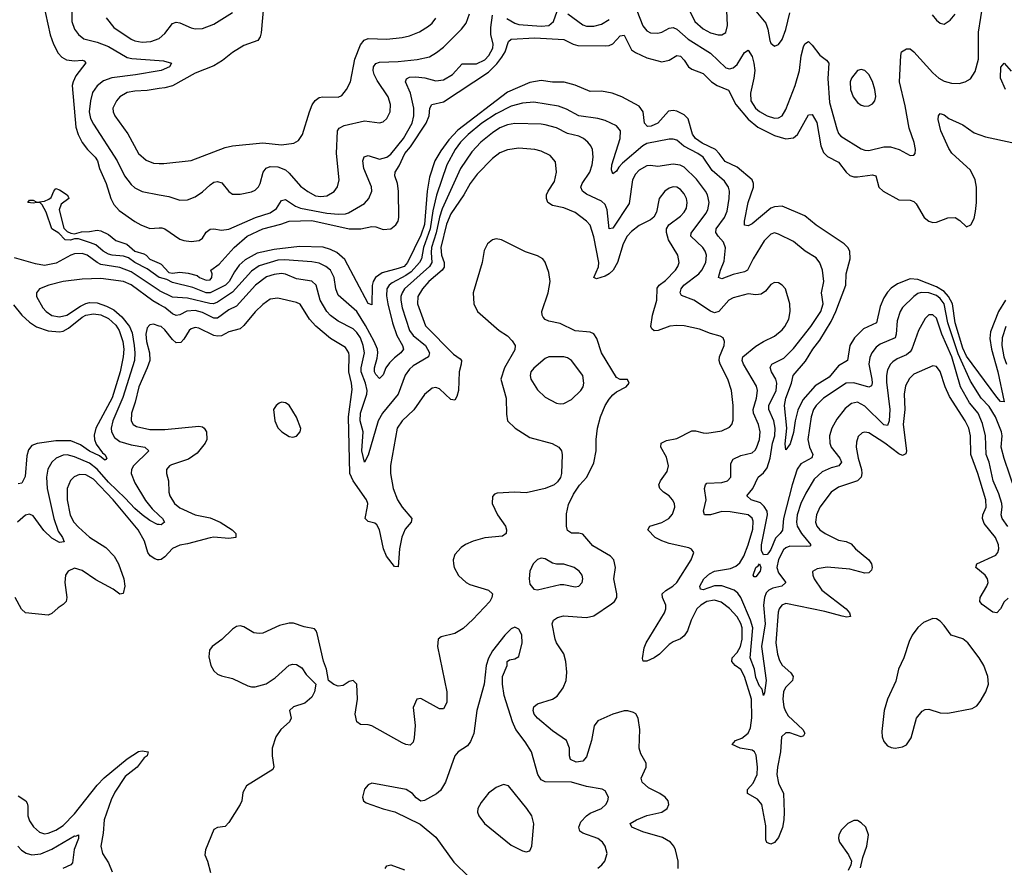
# Model space of a CAD drawing. Header units: inches. Extents: x 1771504 to 1971212, y 471788 to 643615.
# Tile 436 of 587: x 1839258 to 1844490, y 623177 to 627680. Entities that reach past the tile are written whole.
import ezdxf

# ---------------------------------------------------------------- set-up
doc = ezdxf.new("R2010")
doc.units = ezdxf.units.IN
doc.header["$MEASUREMENT"] = 0
doc.layers.add('B8632', color=7, linetype='Continuous')
doc.layers.add('B8642', color=7, linetype='Continuous')

msp = doc.modelspace()

# ---------------------------------------------------------------- linework, layer by layer
at = {"layer": 'B8632', "color": 5}
for points, elevation in [([(1839383.1, 627770), (1839420.8, 627600.7), (1839438, 627550), (1839462.7, 627502.7), (1839481.6, 627481.6), (1839507.3, 627467.3), (1839550, 627462.6), (1839590, 627466), (1839601.7, 627461.7), (1839610, 627450.8), (1839557.2, 627382.8), (1839541.7, 627350), (1839537.8, 627330), (1839556.1, 627110), (1839569.2, 627070), (1839590, 627028.6), (1839618.7, 626990), (1839659.8, 626950), (1839671.5, 626930), (1839682.4, 626890), (1839718.4, 626810), (1839742.6, 626730), (1839758.5, 626698.5), (1839787.4, 626667.4), (1839870, 626607.8), (1839902.6, 626590), (1839950, 626571.1), (1840000, 626573.7)], 340), ([(1839534.7, 627754.7), (1839535.2, 627670), (1839550, 627630.4), (1839570, 627601.5), (1839599.5, 627579.5), (1839670, 627560.8), (1839730, 627538), (1839830, 627479.4), (1839853.9, 627473.9), (1840000, 627463.6)], 360), ([(1839717.4, 627690), (1839759.5, 627639.5), (1839850, 627576.6), (1839870, 627568.3), (1839910, 627561.4), (1839955.6, 627564.4), (1839999.9, 627580.1)], 380), ([(1840000, 627408.2), (1839873.1, 627386.9), (1839748.3, 627371.7), (1839703.6, 627356.4), (1839670, 627329.8), (1839645.7, 627294.3), (1839634.4, 627250), (1839628.3, 627190), (1839635.5, 627155.5), (1839650, 627125.4), (1839776.2, 626930), (1839814.6, 626850), (1839850, 626804.7), (1839870, 626787.6), (1839910, 626767.8), (1840000, 626750.6)], 360), ([(1840000, 627314.2), (1839935.6, 627304.4), (1839870, 627300.8), (1839830, 627293.1), (1839790, 627271.4), (1839772.7, 627250), (1839753, 627210), (1839754.2, 627190), (1839764.2, 627170), (1839833.5, 627073.5), (1839890.1, 626970.1), (1839930, 626933.8), (1839970, 626917.3), (1840000, 626916.4)], 380), ([(1840000, 626310.3), (1839936.2, 626356.2), (1839869.8, 626390), (1839835.8, 626415.8), (1839810, 626424.5), (1839750, 626428.5), (1839730, 626434), (1839701.6, 626450), (1839663.8, 626483.8), (1839635.5, 626495.5), (1839570, 626515.6), (1839550, 626516), (1839528.3, 626508.3), (1839499.3, 626510), (1839465.6, 626545.6), (1839429.7, 626569.7), (1839398.2, 626658.2), (1839377.5, 626697.5), (1839366.6, 626706.6), (1839350, 626709.5), (1839330, 626705.6), (1839302, 626710), (1839310, 626722), (1839330, 626721), (1839350, 626710.8), (1839390, 626715.5), (1839413.6, 626726.4), (1839424.8, 626735.2), (1839439.3, 626770), (1839450, 626782.8), (1839470, 626777.1), (1839511.3, 626750), (1839517.3, 626737.3), (1839518.8, 626730), (1839479.5, 626700.5), (1839468.4, 626670), (1839492.3, 626572.3), (1839510, 626555.5), (1839530, 626545.5), (1839550, 626542), (1839586.7, 626553.3), (1839630, 626554.3), (1839670, 626563), (1839690, 626558.7), (1839730, 626538.5), (1839770, 626507.2), (1839827.3, 626487.3), (1839870, 626450.6), (1839917.3, 626437.3), (1839930.2, 626430.2), (1839950, 626408.2), (1840000, 626386)], 320), ([(1840000, 626240.9), (1839850, 626340.1), (1839790, 626363.5), (1839690, 626380.6), (1839670, 626390), (1839616.8, 626430), (1839590, 626438.5), (1839550, 626436.1), (1839530, 626429.4), (1839452.7, 626387.3), (1839390, 626375.1), (1839342.9, 626382.9), (1839230, 626415.7)], 340), ([(1840000, 626167.8), (1839966.5, 626186.5), (1839850, 626272.2), (1839810, 626289.4), (1839690, 626304.6), (1839590, 626302.2), (1839490, 626288.9), (1839414, 626270), (1839364, 626250), (1839347.7, 626230), (1839348.5, 626210), (1839382.2, 626150), (1839399.7, 626130), (1839430, 626108.9), (1839470, 626101.8), (1839508.2, 626110), (1839581.3, 626158.7), (1839610, 626172.2), (1839630, 626177.2), (1839670, 626175.5), (1839719.1, 626159.1), (1839758.1, 626138.1), (1839801.4, 626101.4), (1839841.7, 626050), (1839855.9, 626015.9), (1839867.4, 625950), (1839871, 625910), (1839868.2, 625870), (1839806.7, 625673.3), (1839753.1, 625550), (1839745.1, 625510), (1839746.1, 625490), (1839761.5, 625461.5), (1839790, 625440.1), (1839850, 625422.1), (1839923.1, 625410), (1839945.2, 625390), (1839863.2, 625310), (1839852.2, 625290), (1839850.8, 625270), (1839870, 625220.2), (1839926.1, 625126.1), (1839962.1, 625082.1), (1840000, 625045.8)], 360), ([(1839225, 626165), (1839269.8, 626109.8), (1839310, 626073.4), (1839347.8, 626047.8), (1839410, 626026.9), (1839470, 626021.3), (1839490, 626026.4), (1839517.7, 626042.3), (1839590, 626099.4), (1839610, 626110.1), (1839650, 626118.2), (1839690, 626112.9), (1839730, 626092.6), (1839770, 626057.6), (1839786.2, 626030), (1839806, 625970), (1839811.6, 625930), (1839808.9, 625890), (1839792.6, 625810), (1839750, 625670.6), (1839662.4, 625510), (1839653.4, 625473.4), (1839655.6, 625450), (1839664.8, 625424.8), (1839698.3, 625378.3), (1839711.4, 625370), (1839721.3, 625350), (1839716.9, 625343.1), (1839710, 625339.7), (1839682.6, 625362.6), (1839630, 625388.3), (1839582.2, 625422.2), (1839530, 625442.7), (1839450, 625443), (1839350.4, 625429.6), (1839322.5, 625417.5), (1839304.6, 625395.4), (1839296.4, 625363.6), (1839286.9, 625253.1), (1839270, 625218.4), (1839250, 625214.5)], 340), ([(1840000, 626052.9), (1839970, 626062.3), (1839950, 626059.8), (1839936, 626044), (1839928.1, 626010), (1839931.8, 625970), (1839948.6, 625910), (1839949.1, 625870), (1839936.4, 625830), (1839891.3, 625730), (1839872.3, 625647.7), (1839851.9, 625590), (1839850.2, 625550), (1839861.8, 625530), (1839878.7, 625518.7), (1839950, 625502.5), (1840000, 625503.2)], 380), ([(1840000, 624997.7), (1839990, 624999), (1839950, 625020.1), (1839910, 625049.2), (1839870, 625083.4), (1839819.2, 625139.2), (1839730, 625223.8), (1839670, 625291.6), (1839630, 625324.6), (1839550, 625357.8), (1839510, 625367.9), (1839490, 625366.6), (1839451.7, 625350), (1839430, 625329.7), (1839407.9, 625292.1), (1839400.5, 625250), (1839404.6, 625190), (1839439, 625030), (1839463.5, 624963.5), (1839485.8, 624930), (1839494.1, 624905.9), (1839470, 624903.2), (1839430, 624925.4), (1839386.9, 624966.9), (1839330, 625044.5), (1839310, 625052.9), (1839290, 625048.7), (1839247.5, 625010)], 360), ([(1840000, 624811.3), (1839990, 624810.8), (1839976.1, 624816.1), (1839951.9, 624831.9), (1839938.8, 624850), (1839920.7, 624910), (1839888.4, 624970), (1839754.2, 625130), (1839650, 625239.3), (1839610, 625262.6), (1839575.7, 625264.3), (1839548.2, 625251.8), (1839528.1, 625231.9), (1839511.2, 625190), (1839510.1, 625130), (1839527.4, 625047.4), (1839546.3, 625010), (1839570, 624983.7), (1839630, 624931.5), (1839715.7, 624875.7), (1839759.7, 624830), (1839782.6, 624790), (1839812.2, 624710), (1839817.2, 624670), (1839808.4, 624631.6), (1839790, 624628.3), (1839754.2, 624654.2), (1839663.6, 624703.6), (1839590, 624754.3), (1839550, 624766), (1839515.3, 624750), (1839502.3, 624730), (1839497.6, 624690), (1839509.2, 624610), (1839506, 624590), (1839490, 624572.8), (1839463.5, 624556.5), (1839430, 624525.7), (1839410, 624516.4), (1839290, 624529.7), (1839268.5, 624548.5), (1839235.1, 624610)], 380), ([(1839250, 623557.6), (1839290.4, 623530.4), (1839298.2, 623518.2), (1839302.5, 623502.5), (1839301.8, 623450), (1839310, 623423.6), (1839331.3, 623391.3), (1839363.1, 623363.1), (1839390, 623355.8), (1839410, 623358), (1839450, 623374.4), (1839490, 623399.1), (1839550, 623460.4), (1839670, 623614.2), (1839707.1, 623652.9), (1839830, 623752.6), (1839890, 623791.7), (1839910, 623795.8), (1839941, 623790), (1839934.9, 623770), (1839920.6, 623759.4), (1839882, 623710), (1839819.6, 623660.4), (1839763.7, 623576.3), (1839744.6, 623535.4), (1839707.4, 623430), (1839701.6, 623358.4), (1839689.3, 623290), (1839697.6, 623250), (1839730, 623200.3), (1839750, 623152.7)], 380), ([(1839249, 623289), (1839267.8, 623267.8), (1839292.5, 623252.5), (1839323.7, 623243.7), (1839370, 623248.2), (1839430, 623273.6), (1839550, 623344.4), (1839557.1, 623342.9), (1839570.3, 623350), (1839570.2, 623330.2), (1839548.5, 623271.5), (1839539.3, 623200.7), (1839529.4, 623190.6), (1839487.5, 623170)], 360)]:
    msp.add_lwpolyline(points, dxfattribs=dict(at, elevation=elevation))
at = {"layer": 'B8642', "color": 5}
for points, elevation in [([(1840555.2, 627770), (1840540.7, 627610), (1840536.9, 627590), (1840524.4, 627570), (1840450, 627543.7), (1840390, 627506.6), (1840336.1, 627463.9), (1840290, 627434.9), (1840190, 627396), (1840070, 627329.3), (1840030, 627318.7), (1840000, 627314.2)], 380), ([(1842521.4, 627770), (1842570, 627647.2), (1842590, 627621.3), (1842610, 627610.2), (1842650, 627608.7), (1842670, 627613.7), (1842710, 627635.6), (1842730, 627639.8), (1842750, 627630.7), (1842810, 627577.3), (1842930, 627503.1), (1843010, 627424.8), (1843030, 627419), (1843050, 627424.3), (1843070, 627441.6), (1843110, 627506.7), (1843130, 627518.4), (1843150, 627484.9), (1843159.8, 627450), (1843164.4, 627410), (1843159.8, 627370), (1843140.8, 627290), (1843142.6, 627250), (1843168.8, 627210), (1843190, 627193.5), (1843230.3, 627170), (1843270, 627157.6), (1843290, 627159), (1843310, 627169.2), (1843330, 627202.6), (1843379.6, 627330), (1843401.3, 627410), (1843411.6, 627488.4), (1843424.1, 627535.9), (1843430, 627551.8), (1843450, 627564.2), (1843470, 627545.3), (1843510, 627492.2), (1843545.6, 627465.6), (1843557.8, 627450), (1843552.4, 627367.6), (1843561.3, 627241.3), (1843600.1, 627100.1), (1843610, 627074.9), (1843621.1, 627061.1), (1843730, 626994.2), (1843750, 626986.5), (1843770, 626985), (1843850, 627004.6), (1843885.4, 627005.4), (1843931.1, 626991.1), (1843990, 626959.3), (1844010, 626960.7), (1844017, 626970), (1844018.9, 626990), (1844012.1, 627027.9), (1843984.7, 627104.7), (1843962.9, 627222.9), (1843932.7, 627350), (1843939.8, 627490), (1843944.7, 627510), (1843970, 627524.9), (1843990, 627526.3), (1844010, 627510.3), (1844110, 627398.2), (1844143.2, 627370), (1844170, 627354.5), (1844210, 627343.8), (1844250, 627342), (1844282.7, 627350), (1844310, 627366.7), (1844334.6, 627405.4), (1844352.5, 627470), (1844354, 627614), (1844378.1, 627770)], 340), ([(1842816.8, 627730), (1842845.4, 627670), (1842890, 627632.1), (1842930, 627610.8), (1842970, 627600.6), (1842990, 627600.7), (1843010, 627612.7), (1843020.2, 627650), (1843015.4, 627730)], 360), ([(1839999.9, 627580.1), (1840030, 627607.9), (1840070, 627660.9), (1840090, 627667.9), (1840110, 627664.2), (1840170, 627636.8), (1840190, 627632.6), (1840230, 627634), (1840290, 627657.2), (1840390, 627718.5)], 380), ([(1840000, 626750.6), (1840050, 626741), (1840110, 626721.1), (1840150, 626723.5), (1840190, 626739.2), (1840230, 626766), (1840270, 626803.8), (1840290, 626816.5), (1840310, 626821.2), (1840332.9, 626812.9), (1840370, 626767.2), (1840390, 626754), (1840430, 626752.6), (1840490, 626766.3), (1840510, 626775.3), (1840527.1, 626792.9), (1840535.8, 626810), (1840551.5, 626870), (1840568.1, 626891.9), (1840590, 626901.2), (1840630, 626898.8), (1840670, 626882), (1840690, 626865.6), (1840750, 626796.8), (1840790, 626767.4), (1840830, 626745.3), (1840859.1, 626740.9), (1840890, 626744.4), (1840930, 626768), (1840947.2, 626792.8), (1840956.3, 626830), (1840942.2, 626970), (1840947.5, 627090), (1840955.6, 627104.4), (1840982.5, 627117.5), (1841090, 627142.6), (1841170, 627132.9), (1841190, 627138), (1841210, 627154.9), (1841226.4, 627190), (1841228, 627230), (1841216.8, 627270), (1841158.1, 627358.1), (1841141.8, 627390), (1841136.9, 627410), (1841138.4, 627430), (1841150, 627448.3), (1841170, 627455.3), (1841270, 627458.8), (1841370.8, 627469.2), (1841436.2, 627483.8), (1841474, 627506), (1841510, 627535), (1841605.3, 627630), (1841630, 627661.3), (1841648.6, 627711.4)], 360), ([(1840000, 626573.7), (1840014.5, 626574.5), (1840030, 626569.3), (1840110, 626515.2), (1840130, 626507.1), (1840170, 626501.6), (1840212.9, 626507.1), (1840230, 626520.3), (1840250, 626551.7), (1840270, 626567.9), (1840290, 626569.2), (1840330, 626561.7), (1840370, 626567.7), (1840510.6, 626629.4), (1840590, 626654.8), (1840622.7, 626677.3), (1840650, 626719), (1840670, 626725.6), (1840723.8, 626690), (1840750, 626679.5), (1840890, 626653), (1840953.3, 626646.7), (1840990, 626648.7), (1841005.9, 626654.1), (1841090, 626704.7), (1841113.8, 626730), (1841129.8, 626770), (1841128.2, 626791.8), (1841087.6, 626890), (1841082.2, 626930), (1841088.2, 626951.8), (1841110, 626959), (1841170, 626939.4), (1841210, 626950.1), (1841230, 626965.1), (1841298.4, 627050), (1841343.2, 627130), (1841353.6, 627170), (1841352.5, 627210), (1841335.4, 627290), (1841308.2, 627350), (1841313.6, 627366.4), (1841330, 627375.5), (1841363, 627377), (1841410.9, 627370.9), (1841470, 627356.3), (1841510, 627361.3), (1841558.8, 627390), (1841610, 627446.7), (1841685.9, 627445.9), (1841730, 627467.8), (1841750.9, 627490), (1841772.3, 627530), (1841773.8, 627550), (1841762.2, 627602.2), (1841761.9, 627638.1), (1841770, 627704.9)], 340), ([(1840000, 626916.4), (1840024.4, 626915.6), (1840170, 626931.5), (1840350, 627001.1), (1840390, 627010.2), (1840550, 627025.5), (1840650, 627016.1), (1840714.9, 627025.1), (1840740.7, 627039.3), (1840761, 627070), (1840797.8, 627190), (1840812.7, 627227.3), (1840828.3, 627251.7), (1840850, 627266.7), (1840870, 627271.4), (1840950.8, 627269.2), (1840970, 627278.4), (1840995.8, 627310), (1841016.4, 627350), (1841038.5, 627470), (1841070, 627547.4), (1841088.5, 627571.5), (1841110, 627580.9), (1841210, 627577.5), (1841290, 627585.3), (1841330, 627594), (1841383.3, 627616.7), (1841430, 627645.8), (1841450, 627662.3), (1841470, 627688.7)], 380), ([(1841846.9, 627686.9), (1841890, 627661.5), (1841910, 627655.5), (1842030, 627646.5), (1842070.7, 627649.3), (1842095.2, 627670), (1842114.8, 627725.2)], 340), ([(1842171.8, 627711.8), (1842250, 627652.3), (1842270, 627645.6), (1842310, 627646.4), (1842350, 627657.3), (1842390, 627682.2)], 340), ([(1843170, 627725.2), (1843222.3, 627662.3), (1843233.2, 627630), (1843244.7, 627570), (1843250, 627556.3), (1843270, 627539.3), (1843290, 627548.2), (1843310, 627575.5), (1843330, 627628), (1843350, 627716)], 360), ([(1844106.4, 627706.4), (1844130, 627677.1), (1844150, 627661.6), (1844170, 627657.1), (1844202.6, 627677.4), (1844230, 627710.4)], 360), ([(1840000, 626386), (1840010, 626381.6), (1840050, 626337.3), (1840070, 626333), (1840110, 626338.4), (1840154.4, 626334.4), (1840201.6, 626321.6), (1840214, 626310), (1840250, 626297.1), (1840270, 626299.1), (1840279.5, 626310), (1840281.2, 626330), (1840274, 626350), (1840318.9, 626381.1), (1840398.4, 626470), (1840467.7, 626530), (1840550, 626568.9), (1840646.7, 626593.3), (1840690, 626610.6), (1840810, 626613.5), (1841010, 626569.3), (1841070.3, 626569.7), (1841130, 626581.3), (1841150, 626580.1), (1841190, 626565.9), (1841229.9, 626570.1), (1841257.7, 626590), (1841269.8, 626610), (1841273.7, 626630), (1841272, 626770), (1841266.5, 626810), (1841252.6, 626850), (1841253.9, 626870), (1841275.2, 626904.8), (1841304.8, 626970), (1841334.4, 627005.6), (1841418.9, 627130), (1841434, 627170), (1841437.9, 627210), (1841448.4, 627230), (1841510, 627243.7), (1841750, 627402.2), (1841793.7, 627446.3), (1841819.5, 627480.5), (1841837.9, 627510), (1841855.3, 627564.7), (1841870, 627577.1), (1841996, 627584), (1842150, 627574.8), (1842198.6, 627550), (1842223.6, 627543.6), (1842370, 627541.5), (1842390, 627542.7), (1842410, 627552), (1842450, 627594.3), (1842470, 627598.5), (1842510, 627520.7), (1842530, 627505.3), (1842590, 627477.2), (1842670, 627456.8), (1842710, 627465.3), (1842750, 627491), (1842770, 627485.8), (1842790, 627465.8), (1842811.4, 627430), (1842830, 627417.8), (1842890, 627395.3), (1842935.3, 627350), (1842964.3, 627330), (1843025.6, 627305.6), (1843063.3, 627230), (1843130, 627151.2), (1843180.9, 627110), (1843270, 627064.5), (1843330, 627048), (1843370, 627052.4), (1843391.9, 627070), (1843450, 627175.8), (1843470, 627177), (1843493.6, 627133.6), (1843516, 627010), (1843530, 626975.2), (1843550, 626953.6), (1843610, 626923.7), (1843649.5, 626870), (1843670, 626853.2), (1843690, 626846.3), (1843710, 626845.9), (1843790, 626856.8), (1843807, 626850), (1843823.8, 626790), (1843845.8, 626770), (1843930, 626723.7), (1843990, 626722.2), (1844010, 626715.3), (1844022.8, 626702.8), (1844064.9, 626630), (1844090, 626609.2), (1844110, 626603.6), (1844130, 626605.3), (1844190, 626627.4), (1844230, 626628.9), (1844253.9, 626613.9), (1844290, 626579.5), (1844312.6, 626590), (1844330, 626624), (1844338, 626662), (1844342.5, 626710), (1844342, 626790), (1844335.8, 626830), (1844310, 626881), (1844211.8, 626971.8), (1844196, 626996), (1844152.8, 627090), (1844139.1, 627150), (1844140.5, 627170), (1844150, 627181.6), (1844170, 627175.6), (1844196.2, 627156.2), (1844270, 627122), (1844330, 627080.1), (1844390, 627058.3), (1844530, 627027.4)], 320), ([(1840000, 627463.6), (1840022, 627462), (1840064.9, 627450), (1840054.4, 627430), (1840010.4, 627410), (1840000, 627408.2)], 360), ([(1844496.2, 627310), (1844470.9, 627370), (1844471.4, 627428.6), (1844489.2, 627450), (1844526.8, 627406.8)], 320), ([(1844497.4, 626190), (1844458.6, 626130), (1844417.7, 626022.3), (1844412.7, 625987.3), (1844421.4, 625930), (1844456.5, 625810), (1844490, 625649.6), (1844470, 625652), (1844450, 625675), (1844290, 625892.3), (1844270, 625936.1), (1844229.6, 626070), (1844215.8, 626170), (1844194.1, 626210), (1844170, 626235.6), (1844130, 626261.5), (1844030, 626300.4), (1843990, 626304.4), (1843922.3, 626277.7), (1843890, 626253.8), (1843870, 626232.4), (1843850, 626202.4), (1843830, 626156.9), (1843811.6, 626070), (1843742.2, 626037.8), (1843694, 625990), (1843669.6, 625950), (1843656.3, 625870), (1843610, 625841.5), (1843559.2, 625780.8), (1843484.8, 625735.2), (1843419.6, 625660.4), (1843393.7, 625606.3), (1843378.6, 625550), (1843370, 625487.3), (1843352.2, 625427.8), (1843330, 625396), (1843326.2, 625426.2), (1843334.5, 625510), (1843321.5, 625630), (1843329.6, 625670), (1843358.7, 625750), (1843368.1, 625790), (1843433.8, 625866.2), (1843472.7, 625930), (1843510, 625977.3), (1843570, 626077.5), (1843594.7, 626130), (1843648.4, 626270), (1843650.5, 626330), (1843671.6, 626410), (1843669, 626450), (1843658.6, 626470), (1843639.8, 626490), (1843490, 626589.2), (1843430, 626638.7), (1843310, 626689.9), (1843270, 626686.3), (1843250, 626678.9), (1843150, 626596.2), (1843130, 626584.4), (1843110, 626589.2), (1843109.8, 626609.8), (1843129.4, 626710), (1843157.4, 626790), (1843158, 626810), (1843149.8, 626830), (1843070, 626896.2), (1843007.8, 626927.8), (1842976, 626970), (1842955.1, 626990), (1842884.9, 627024.9), (1842849.8, 627049.8), (1842832.9, 627072.9), (1842810, 627154), (1842790, 627174.4), (1842750, 627193.9), (1842730, 627198), (1842705.8, 627194.2), (1842649.3, 627130), (1842614.1, 627114.1), (1842593.7, 627113.7), (1842578.2, 627130), (1842572.1, 627190), (1842550, 627221.8), (1842457.7, 627270), (1842406, 627290), (1842350, 627300.6), (1842290, 627298.5), (1842210, 627333.4), (1842151.4, 627348.6), (1842090, 627348.1), (1842030, 627357.5), (1841970, 627346.8), (1841850, 627295.7), (1841586.5, 627093.5), (1841538.3, 627041.7), (1841495.7, 626984.3), (1841464.7, 626930), (1841436.1, 626843.9), (1841424, 626770), (1841410, 626592.4), (1841390, 626535), (1841318.7, 626390), (1841301, 626370), (1841270, 626357.8), (1841183.9, 626336.1), (1841149.3, 626310.7), (1841137.5, 626290), (1841132.1, 626267.9), (1841130, 626165.2), (1841110, 626173.3), (1840985.9, 626405.9), (1840943.3, 626443.2), (1840910, 626460.2), (1840871.2, 626471.2), (1840745, 626475), (1840610, 626460.1), (1840520.4, 626439.6), (1840456.2, 626403.8), (1840424.1, 626375.9), (1840399.3, 626340.7), (1840372.3, 626290), (1840351.8, 626270), (1840270.3, 626230), (1840250, 626229.6), (1840177.8, 626257.8), (1840070, 626283.4), (1840039.6, 626299.6), (1840000.5, 626310), (1840000, 626310.3)], 320), ([(1844550, 625171.3), (1844489, 625349), (1844473.6, 625410), (1844478.7, 625470), (1844475.5, 625490), (1844442.7, 625570), (1844410, 625625), (1844367.8, 625670), (1844310, 625759.1), (1844245.3, 625905.3), (1844190.9, 626070), (1844170.9, 626170), (1844150, 626199.2), (1844130, 626215.1), (1844090, 626229.9), (1844048.2, 626231.8), (1844030, 626225.2), (1844010.2, 626210), (1843950, 626150.7), (1843937.3, 626130), (1843920.2, 626079.8), (1843916.1, 626010), (1843909.6, 625990.4), (1843830, 625957.4), (1843810, 625941.1), (1843786.8, 625910), (1843775, 625885), (1843770.1, 625850), (1843786.6, 625770), (1843788.7, 625751.3), (1843784.6, 625735.4), (1843770, 625727.7), (1843690, 625751.1), (1843650, 625749.4), (1843530, 625670.5), (1843490, 625630.6), (1843477.2, 625610), (1843464, 625570), (1843447, 625450), (1843455.1, 625410), (1843472.7, 625370), (1843468.1, 625351.9), (1843410, 625319.9), (1843390, 625291.6), (1843362.6, 625210), (1843316.2, 625030), (1843311.4, 624968.6), (1843299.7, 624950), (1843273.8, 624926.2), (1843250, 624865.7), (1843238.6, 624850), (1843230, 624839.5), (1843210, 624837.7), (1843200.2, 624860.2), (1843199.5, 624890), (1843231.2, 625050), (1843229.5, 625070), (1843214.8, 625094.8), (1843194.4, 625114.4), (1843145.1, 625130), (1843121.5, 625150), (1843154.5, 625190), (1843182.4, 625250), (1843210, 625272.5), (1843230, 625300.2), (1843246.9, 625350), (1843259.1, 625430), (1843271.4, 625470), (1843272.7, 625510), (1843266.5, 625550), (1843238.9, 625610), (1843239.9, 625630), (1843277.9, 625710), (1843281.3, 625750), (1843276.6, 625770), (1843254, 625810), (1843246.7, 625833.2), (1843254.2, 625850), (1843318.5, 625881.5), (1843370, 625933.2), (1843463, 626050), (1843516.1, 626130), (1843528.4, 626170), (1843518.3, 626230), (1843530.6, 626289.4), (1843523.9, 626350), (1843510, 626388), (1843490, 626415.3), (1843431.4, 626451.4), (1843370, 626501.8), (1843290, 626541.8), (1843270, 626547.4), (1843250, 626541.5), (1843214.9, 626505.1), (1843155.6, 626410), (1843125.2, 626350), (1843110, 626340.8), (1843050, 626326.9), (1842990, 626304.5), (1842972, 626310), (1842981.9, 626350), (1843002.4, 626397.6), (1843008.1, 626468.1), (1842998.3, 626498.3), (1842969.9, 626530), (1842958.3, 626550), (1842959.9, 626570), (1843003, 626630), (1843017, 626663), (1843028.8, 626730), (1843029.3, 626770), (1843024, 626790), (1843003.1, 626823.1), (1842938.6, 626878.6), (1842889.9, 626949.9), (1842862.5, 626970), (1842788.3, 627008.3), (1842750, 627039.8), (1842730, 627046.3), (1842710, 627045), (1842590, 627021.8), (1842570, 627010.8), (1842461.3, 626918.7), (1842442.3, 626897.7), (1842430, 626875.4), (1842410, 626860.7), (1842403.3, 626883.3), (1842405.6, 626910), (1842449.9, 627049.9), (1842451.2, 627090), (1842430, 627115.8), (1842370, 627144.2), (1842330, 627155), (1842230, 627170.5), (1842164.6, 627204.6), (1842121.1, 627221.1), (1841990, 627241.6), (1841930, 627236.2), (1841870, 627220.4), (1841790, 627179.4), (1841713.5, 627130), (1841640.8, 627070), (1841601.1, 627030), (1841572.1, 626990), (1841528.2, 626910), (1841472.3, 626747.7), (1841454.4, 626665.6), (1841440.3, 626570), (1841404.7, 626470), (1841392.7, 626410), (1841383, 626390), (1841338.5, 626341.5), (1841310, 626321.5), (1841236.8, 626283.2), (1841221.2, 626270), (1841209.7, 626250), (1841207.4, 626212.6), (1841213.8, 626170), (1841240.2, 626070), (1841262.7, 626002.7), (1841292, 625950), (1841297.8, 625930), (1841284.3, 625910), (1841250, 625884.7), (1841223.5, 625856.5), (1841204.6, 625830), (1841190, 625793.6), (1841170, 625774), (1841150, 625796), (1841144.4, 625810), (1841144.2, 625830), (1841158.3, 625881.7), (1841160.9, 625910), (1841158.8, 625930), (1841142.3, 625970), (1841096, 626056), (1841050, 626129.2), (1840950, 626216.1), (1840937.4, 626250), (1840929, 626310), (1840910, 626349), (1840885.5, 626370), (1840850, 626386.2), (1840810, 626394.7), (1840665.2, 626405.3), (1840630, 626402.1), (1840530, 626372.8), (1840490, 626343.9), (1840390, 626233.2), (1840310, 626178.8), (1840289.1, 626170.9), (1840268.3, 626171.7), (1840150, 626200.8), (1840070, 626206.8), (1840000.6, 626240.6), (1840000, 626240.9)], 340), ([(1844508.6, 624988.6), (1844479.2, 625030), (1844473.2, 625050), (1844478.7, 625090), (1844476.7, 625110), (1844461.6, 625161.6), (1844432, 625230), (1844409.6, 625329.6), (1844394.8, 625370), (1844391.2, 625470), (1844375.2, 625535.2), (1844350.8, 625590), (1844305.7, 625645.7), (1844257.7, 625730), (1844211.3, 625888.7), (1844157.6, 626010), (1844130, 626094.6), (1844110, 626112.4), (1844090, 626112.9), (1844070, 626092.6), (1844035, 626030), (1843999.1, 625930), (1843990, 625916.2), (1843970, 625899), (1843921.6, 625878.4), (1843897.2, 625862.8), (1843885.1, 625850), (1843870, 625819.7), (1843864.4, 625790), (1843864.6, 625755.4), (1843881.3, 625610), (1843878.5, 625550), (1843870, 625524.5), (1843850, 625528.1), (1843750, 625627.4), (1843710, 625648.4), (1843679.2, 625640.8), (1843645, 625615), (1843601.1, 625558.9), (1843573.1, 625510), (1843561.6, 625470), (1843563.2, 625430), (1843570, 625409.1), (1843617.2, 625350), (1843625, 625330), (1843611.7, 625310), (1843570, 625300.1), (1843521.9, 625278.1), (1843480.5, 625239.5), (1843435.3, 625164.7), (1843410, 625109.8), (1843389.3, 625050), (1843386.3, 625010), (1843390.5, 624990), (1843412.8, 624950), (1843462.7, 624890), (1843456.1, 624883.9), (1843438.6, 624881.4), (1843350, 624883.1), (1843330, 624875.2), (1843316.9, 624863.1), (1843290, 624812.3), (1843281.7, 624770), (1843290, 624740.9), (1843329.3, 624690), (1843308.6, 624671.4), (1843260.2, 624659.8), (1843238.8, 624650), (1843225.4, 624634.6), (1843215.7, 624610), (1843210.4, 624569.6), (1843220.1, 624470), (1843199.4, 624350), (1843224.8, 624170), (1843216.5, 624103.5), (1843210, 624089.3), (1843203.6, 624123.6), (1843190, 624140.3), (1843170, 624185.4), (1843162.5, 624230), (1843139.3, 624290), (1843154.4, 624450), (1843141.8, 624490), (1843090, 624611.1), (1843074.3, 624634.3), (1843055.3, 624650), (1842990, 624673.4), (1842950, 624672.1), (1842890, 624651.9), (1842875.3, 624655.3), (1842872.8, 624670), (1842892.9, 624710), (1842923.1, 624736.9), (1842950.3, 624749.7), (1843036.2, 624763.8), (1843063.5, 624776.5), (1843084.9, 624795.1), (1843106.9, 624830), (1843128.6, 624890), (1843153.6, 624973.6), (1843156, 625016), (1843150, 625031.5), (1843129, 625049), (1843034.3, 625065.7), (1842990, 625066.8), (1842929.1, 625049.1), (1842898, 625050), (1842892.8, 625070), (1842906.9, 625130), (1842897.3, 625190), (1842902.3, 625210), (1842910, 625218.3), (1842990, 625221.8), (1843018.9, 625230), (1843036.5, 625250), (1843037.9, 625322.1), (1843050, 625345.5), (1843090, 625365.1), (1843150, 625378.8), (1843167.2, 625392.8), (1843174.3, 625405.7), (1843189.2, 625450), (1843193.5, 625490), (1843184.2, 625530), (1843157.6, 625590), (1843155.1, 625610), (1843173.9, 625670), (1843178.4, 625710), (1843172.7, 625732.7), (1843103.6, 625850), (1843097.9, 625870), (1843101.7, 625890), (1843170, 625946.6), (1843210, 625970.9), (1843270, 625998.2), (1843310, 626032), (1843324.7, 626050), (1843344.9, 626090), (1843351.9, 626130), (1843349.8, 626170), (1843327.1, 626250), (1843310, 626269.7), (1843290, 626282), (1843270, 626283.5), (1843250, 626272.8), (1843221.9, 626238.1), (1843198.1, 626221.9), (1843170, 626218.6), (1843130, 626223.4), (1843050, 626203.4), (1843027.3, 626190), (1842973.8, 626130), (1842950, 626123.2), (1842930, 626131.9), (1842840.9, 626190), (1842774.2, 626214.2), (1842767.9, 626230), (1842773.8, 626250), (1842787.4, 626270), (1842866.5, 626330), (1842883.8, 626350), (1842904.7, 626390), (1842907.3, 626430), (1842900.5, 626450), (1842888.4, 626470), (1842825.3, 626530), (1842825.6, 626545.6), (1842904, 626650), (1842914.9, 626670), (1842922.6, 626710), (1842913.4, 626750), (1842902.2, 626770), (1842854, 626834), (1842790, 626896.8), (1842767.6, 626907.6), (1842730, 626913.2), (1842650, 626900.2), (1842610, 626905.4), (1842590, 626903.2), (1842550, 626880.2), (1842530, 626859.8), (1842513.8, 626830), (1842496.9, 626703.1), (1842410, 626572.1), (1842390, 626569.6), (1842380.1, 626670), (1842370, 626699.3), (1842350, 626716.3), (1842270, 626753.7), (1842248.7, 626770), (1842240.3, 626790), (1842247.4, 626810), (1842287.1, 626870), (1842300.5, 626910), (1842306.1, 626950), (1842301.5, 626990), (1842293.3, 627010), (1842278.2, 627030), (1842254, 627050), (1842230, 627061.1), (1842170, 627075.3), (1842110, 627106), (1842050, 627121.9), (1842030, 627125.9), (1841890, 627128.2), (1841850, 627122.4), (1841810, 627105.3), (1841770, 627079.9), (1841708.3, 627030), (1841661, 626979), (1841600.5, 626890), (1841504, 626676), (1841488.5, 626631.5), (1841471.2, 626548.8), (1841447.2, 626470), (1841444, 626444), (1841448.9, 626390), (1841435.1, 626370), (1841302.8, 626250), (1841290.1, 626230), (1841284, 626210), (1841282.8, 626190), (1841290.1, 626150), (1841330.1, 626030), (1841350, 626002.4), (1841415.3, 625950), (1841435.3, 625910), (1841431.1, 625890), (1841350, 625841.5), (1841330, 625824.2), (1841307.4, 625792.6), (1841269, 625690), (1841186.8, 625590), (1841162.9, 625550), (1841110, 625367), (1841090, 625329.4), (1841076.3, 625390), (1841083.4, 625490), (1841068.1, 625550), (1841070, 625590.3), (1841102.6, 625690), (1841104.2, 625710), (1841095.8, 625750), (1841073.5, 625810), (1841072.8, 625830), (1841089.9, 625909.9), (1841084, 625950), (1841068.7, 625990), (1841050, 626019), (1841030, 626038.8), (1840950, 626079), (1840910, 626108.5), (1840890, 626130.7), (1840855.8, 626190), (1840834.1, 626270), (1840811.6, 626291.6), (1840730, 626303), (1840670, 626328.3), (1840650, 626332.2), (1840610, 626327.2), (1840570, 626313.9), (1840511.6, 626270), (1840410, 626158.1), (1840370, 626139), (1840310, 626095.2), (1840290, 626094.5), (1840230, 626125.3), (1840190, 626135), (1840147.3, 626132.7), (1840110, 626112.6), (1840090, 626108.7), (1840070, 626118.4), (1840030, 626151.1), (1840000, 626167.8)], 360), ([(1844510, 624606.4), (1844490, 624586.8), (1844470, 624549.8), (1844450, 624529.9), (1844430, 624532.8), (1844372.6, 624572.6), (1844360.9, 624590), (1844362.2, 624610), (1844397.9, 624670), (1844403.8, 624690), (1844401.9, 624710), (1844389, 624729), (1844339.3, 624770), (1844343.5, 624790), (1844445.1, 624834.9), (1844456.7, 624850), (1844461.3, 624870), (1844459.4, 624890), (1844444.2, 624930), (1844383.5, 625003.5), (1844374, 625030), (1844376.4, 625050), (1844393.2, 625090), (1844392.6, 625130), (1844350, 625268.6), (1844311.8, 625370), (1844310.3, 625470), (1844301, 625510), (1844281.6, 625550), (1844199.2, 625679.2), (1844175.9, 625730), (1844150, 625811.6), (1844130, 625838.7), (1844110, 625842), (1844010, 625796.5), (1843986.3, 625773.7), (1843965.5, 625734.5), (1843958, 625690), (1843961, 625610), (1843953.2, 625530), (1843970.5, 625390), (1843966.8, 625373.2), (1843950, 625365.2), (1843930, 625373.6), (1843855.7, 625430), (1843770, 625485), (1843750, 625488.8), (1843735.4, 625484.6), (1843714.2, 625465.8), (1843704.4, 625435.6), (1843703.2, 625410), (1843713.9, 625350), (1843731, 625290), (1843733.4, 625270), (1843729.5, 625250), (1843709.7, 625230.3), (1843610, 625197.5), (1843570.2, 625170), (1843510, 625089.7), (1843491.7, 625050), (1843487.5, 625010), (1843495, 624990), (1843510, 624970.2), (1843538.5, 624950), (1843610, 624915.1), (1843650, 624908.7), (1843676.3, 624896.3), (1843698.8, 624870), (1843771.1, 624810), (1843785, 624790), (1843787.5, 624770), (1843784, 624756), (1843770, 624741.8), (1843750, 624740.2), (1843670, 624761.7), (1843548.8, 624771.2), (1843496.4, 624763.6), (1843472, 624748), (1843472.7, 624730), (1843480.7, 624710), (1843521.3, 624650), (1843650.9, 624550.9), (1843667.7, 624530), (1843673.7, 624510), (1843653.7, 624506.3), (1843629.2, 624510.8), (1843536.4, 624536.4), (1843330, 624579.1), (1843307.3, 624570), (1843293.5, 624550), (1843287.9, 624532.1), (1843276.9, 624370), (1843284.7, 624310), (1843295.4, 624275.4), (1843310, 624250.2), (1843355.9, 624210), (1843368, 624190), (1843364.6, 624170), (1843328.3, 624131.7), (1843317.6, 624110), (1843312.9, 624070), (1843318.9, 624030), (1843325.4, 624010), (1843342.5, 623982.5), (1843419.6, 623910), (1843430.2, 623889.7), (1843424.1, 623875.9), (1843410.2, 623869.8), (1843351.3, 623891.3), (1843330, 623892.3), (1843307.1, 623870), (1843300.8, 623790), (1843284.9, 623710), (1843282.4, 623670), (1843290, 623624.9), (1843317.8, 623570), (1843321.3, 623470), (1843318.3, 623430), (1843311.7, 623388.3), (1843290, 623336), (1843270, 623309.5), (1843250, 623300.7), (1843228.4, 623308.4), (1843223.9, 623323.9), (1843223.2, 623396.8), (1843201.9, 623510), (1843179.6, 623539.6), (1843125.1, 623570), (1843125.3, 623590), (1843156.4, 623623.6), (1843176.7, 623670), (1843178.6, 623710), (1843172.2, 623772.2), (1843163.2, 623790), (1843150, 623799.1), (1843087, 623810), (1843043.5, 623830), (1843062.4, 623850), (1843095.9, 623864.1), (1843129.9, 623890.1), (1843142.1, 623917.9), (1843148.8, 623971.2), (1843146.7, 624070), (1843110, 624190.7), (1843090, 624227.7), (1843059.6, 624250), (1843042.4, 624270), (1843044.6, 624290), (1843070, 624318.4), (1843088, 624350), (1843097.3, 624390), (1843097, 624450), (1843090, 624473), (1843070, 624507.7), (1843030, 624552.2), (1842986.6, 624586.6), (1842950, 624597.3), (1842910, 624589.9), (1842877.1, 624570), (1842856.6, 624550), (1842826.4, 624490), (1842806.2, 624433.8), (1842790, 624406.6), (1842770, 624390.8), (1842730, 624375), (1842710, 624361), (1842659, 624310), (1842630, 624290.6), (1842590, 624272.4), (1842572, 624272), (1842567.2, 624287.2), (1842576.6, 624343.4), (1842587.3, 624370), (1842685, 624530), (1842691.7, 624550), (1842691.2, 624570), (1842673.6, 624610), (1842671.7, 624630), (1842691.8, 624648.2), (1842729.5, 624670.5), (1842749.9, 624690), (1842826.8, 624810), (1842841.3, 624850), (1842827.7, 624867.7), (1842814, 624874), (1842710, 624897.7), (1842670, 624911.3), (1842635.6, 624930), (1842595.4, 624970), (1842606.6, 624990), (1842670.4, 625009.6), (1842707.3, 625030), (1842727.3, 625052.7), (1842740.3, 625090), (1842737.8, 625110), (1842727.6, 625130), (1842709.9, 625149.9), (1842679.8, 625170), (1842659.8, 625190), (1842654.8, 625210), (1842663.5, 625230), (1842699.6, 625280.4), (1842706.3, 625310), (1842695.6, 625355.6), (1842666, 625410), (1842666.6, 625430), (1842694.6, 625445.4), (1842750, 625456), (1842830, 625495.5), (1842850, 625496.1), (1842890, 625484.9), (1842910, 625484), (1842990, 625496.9), (1843030, 625514.9), (1843043.1, 625530), (1843050, 625552), (1843049.9, 625630), (1843041, 625710), (1843021.5, 625770), (1842979.9, 625850), (1842975.3, 625870), (1842977.7, 625890), (1843002.3, 625950), (1843004.2, 625970), (1842996.3, 625990), (1842979.7, 625999.7), (1842930, 626013.1), (1842870, 626036.8), (1842790, 626053.3), (1842750, 626056.2), (1842712.3, 626052.3), (1842651, 626029), (1842630, 626028), (1842617.2, 626037.2), (1842611.6, 626050), (1842621, 626110), (1842643.6, 626190), (1842645.9, 626254.1), (1842656.5, 626270), (1842690, 626293.9), (1842742.3, 626350), (1842756.2, 626370), (1842762.9, 626390), (1842755.7, 626430), (1842706.1, 626510), (1842694.9, 626550), (1842696, 626570), (1842708.6, 626591.4), (1842770, 626636.3), (1842790, 626657.2), (1842801.7, 626678.3), (1842806, 626710), (1842801.1, 626730), (1842790, 626755.1), (1842770, 626778.2), (1842750, 626789.8), (1842730, 626791.9), (1842710, 626786.1), (1842685.8, 626770), (1842655.8, 626730), (1842642.2, 626657.8), (1842628.6, 626631.4), (1842610, 626616.8), (1842550, 626586.8), (1842510, 626555.9), (1842486.4, 626530), (1842465.3, 626490), (1842435.2, 626390), (1842411.6, 626350), (1842390.6, 626329.4), (1842370, 626317.8), (1842323.8, 626303.8), (1842309, 626310), (1842333.5, 626366.5), (1842335.2, 626390), (1842310, 626526), (1842289.4, 626589.4), (1842269.8, 626610), (1842210, 626655.4), (1842150, 626681.3), (1842090, 626693.6), (1842064.6, 626710), (1842057.8, 626730), (1842057.8, 626750), (1842066, 626770), (1842099.7, 626820.3), (1842110.8, 626870.8), (1842105.4, 626925.4), (1842078, 626958), (1842030, 626981.8), (1841995.3, 626990), (1841910, 626997), (1841850, 626989), (1841810, 626973), (1841770, 626943.1), (1841690, 626859), (1841651.4, 626810), (1841619.1, 626750), (1841550, 626649.3), (1841526.5, 626593.5), (1841496.6, 626470), (1841499.2, 626430), (1841514.2, 626390), (1841513.7, 626366.3), (1841503.9, 626350), (1841432.9, 626290), (1841398.4, 626250), (1841374.2, 626210), (1841372.2, 626170), (1841413.9, 626053.9), (1841563, 625903), (1841598.1, 625878.1), (1841605.2, 625870), (1841605, 625850), (1841593.5, 625810), (1841589.5, 625710.5), (1841581.4, 625678.6), (1841570, 625658.7), (1841550, 625662.2), (1841490, 625719.3), (1841470, 625726.2), (1841450, 625722.2), (1841410, 625689.8), (1841352.8, 625607.2), (1841290, 625549.8), (1841263.5, 625510), (1841228.7, 625311.3), (1841229.5, 625270), (1841243.8, 625190), (1841266.5, 625130), (1841290.1, 625090.1), (1841341.7, 625030), (1841339, 625010), (1841306.8, 624973.2), (1841288.7, 624931.3), (1841276.9, 624870), (1841270, 624774), (1841250, 624775.6), (1841207.5, 624830), (1841191.4, 624870), (1841170, 624969.6), (1841155.9, 624995.9), (1841145.4, 625005.4), (1841110, 625014.3), (1841094.3, 625030), (1841106.4, 625093.6), (1841107.5, 625110), (1841101.3, 625130), (1841029.7, 625229.7), (1841013.5, 625270), (1841005.2, 625570), (1841025.1, 625714.9), (1841021.6, 625750), (1841006.8, 625810), (1841010, 625896), (1841007.5, 625910), (1840990, 625938.5), (1840910, 625987.4), (1840831.9, 626051.9), (1840799, 626090), (1840748.7, 626168.7), (1840730, 626177.4), (1840630, 626201.5), (1840590, 626195), (1840550, 626168), (1840510, 626128.1), (1840450, 626055.2), (1840430, 626038.7), (1840370, 626021.5), (1840330, 626001.6), (1840310, 625998.6), (1840290, 626001.7), (1840210, 626042.4), (1840190, 626045.2), (1840170, 626038.8), (1840159.8, 626030), (1840130, 625983.1), (1840113.8, 625966.2), (1840090, 625964.4), (1840070, 625981.2), (1840030, 626032.4), (1840010, 626049.8), (1840000, 626052.9)], 380), ([(1842757.7, 623170), (1842757.7, 623210), (1842742.6, 623270), (1842734, 623290), (1842716.9, 623310), (1842674.8, 623334.8), (1842570, 623366.4), (1842511.6, 623390), (1842503, 623410), (1842535.1, 623430), (1842590, 623452.5), (1842670, 623470.2), (1842698, 623490), (1842708.2, 623510), (1842704, 623530), (1842688.4, 623550), (1842660.5, 623570), (1842599.6, 623599.6), (1842565.8, 623630), (1842561.2, 623650), (1842587.6, 623710), (1842586.4, 623730), (1842559.8, 623779.8), (1842550.5, 623810), (1842553.4, 623910), (1842544.5, 623970), (1842532.1, 623992.1), (1842520.3, 624000.3), (1842490, 624008.9), (1842470, 624008.2), (1842410, 623991.5), (1842330, 623954.6), (1842311.3, 623928.7), (1842296.1, 623850), (1842270, 623764.2), (1842250, 623740.7), (1842216.2, 623736.2), (1842185.7, 623750), (1842180.3, 623770), (1842180.6, 623810), (1842163.1, 623850), (1842090, 623902.4), (1842009, 623970), (1841992.2, 623990), (1841986.6, 624010), (1841989.9, 624030.1), (1842010, 624045.6), (1842089.9, 624070.1), (1842114.4, 624085.6), (1842146, 624130), (1842162.2, 624170), (1842165.5, 624214.5), (1842160.7, 624270), (1842150, 624311.1), (1842110.6, 624370), (1842103.2, 624390), (1842088.4, 624470), (1842095.1, 624490), (1842115.4, 624504.6), (1842147.7, 624512.3), (1842270, 624505.1), (1842310, 624513.4), (1842403.6, 624576.4), (1842418.5, 624590), (1842430.7, 624610), (1842432.2, 624630), (1842415.5, 624710), (1842423.7, 624770), (1842415, 624810), (1842397.3, 624830), (1842304.5, 624884.5), (1842250, 624946.2), (1842230, 624952.2), (1842190, 624953.2), (1842170, 624965.7), (1842164.5, 624990), (1842164.3, 625055.7), (1842175, 625105), (1842201, 625159), (1842232.4, 625207.6), (1842271.2, 625250), (1842310, 625326.8), (1842322.4, 625390), (1842321.5, 625450), (1842328.3, 625510), (1842343.8, 625570), (1842368.7, 625630), (1842390, 625664.9), (1842410, 625687.2), (1842430, 625703.6), (1842481.2, 625730), (1842497.2, 625750), (1842488.7, 625768.7), (1842450, 625769.3), (1842430, 625779.7), (1842349.9, 625909.9), (1842325.9, 625985.9), (1842310, 626012.2), (1842290, 626020.8), (1842210, 626027.3), (1842130, 626065.6), (1842070, 626078.7), (1842050, 626088.3), (1842040.3, 626100.3), (1842034.5, 626110), (1842033.2, 626130), (1842066.4, 626230), (1842076.5, 626290), (1842070, 626338), (1842050, 626392), (1842038, 626410), (1842010, 626426.2), (1841946.9, 626446.9), (1841819.3, 626510), (1841790, 626515.4), (1841770, 626511.2), (1841744.4, 626490), (1841726.3, 626453.7), (1841716.5, 626390), (1841668.1, 626230), (1841671.3, 626170), (1841691.7, 626130), (1841806.4, 626030), (1841850, 626000.5), (1841874.8, 625974.8), (1841890.6, 625950), (1841890, 625925.7), (1841834, 625830), (1841815.9, 625770), (1841843.5, 625670), (1841844.5, 625584.5), (1841850.3, 625550), (1841890.4, 625510), (1841970, 625460.8), (1842088.2, 625428.2), (1842122.4, 625410), (1842137.6, 625390), (1842141.3, 625370), (1842138, 625270), (1842131.3, 625248.7), (1842115.6, 625224.4), (1842098.4, 625210), (1842050.1, 625189.9), (1841950, 625167.2), (1841889.3, 625170.7), (1841795.5, 625164.5), (1841780.9, 625159.1), (1841770, 625148), (1841768.9, 625110), (1841797.4, 625050), (1841839.6, 624990), (1841845.8, 624970), (1841844.2, 624950), (1841824.3, 624935.7), (1841730, 624928.1), (1841668.7, 624910), (1841628, 624892), (1841604, 624876), (1841570, 624838.4), (1841562.2, 624810), (1841563.5, 624790), (1841567.6, 624770), (1841590, 624728.1), (1841630, 624691), (1841650, 624680.1), (1841750, 624649.2), (1841770.8, 624630.7), (1841767.8, 624610), (1841755.9, 624590), (1841667, 624493), (1841614.2, 624445.8), (1841570, 624420.2), (1841497.7, 624402.3), (1841481.6, 624390), (1841478, 624350), (1841528.3, 624110), (1841527.2, 624052.8), (1841510, 624019.7), (1841490, 624019.7), (1841390, 624073.6), (1841369.2, 624070.8), (1841350, 624026), (1841359.7, 623930), (1841355.1, 623864.9), (1841350, 623841.2), (1841334, 623826), (1841310, 623829.7), (1841290, 623838.7), (1841130, 623928.3), (1841110, 623934.3), (1841070, 623936.4), (1841050.7, 623950.7), (1841041.6, 623990), (1841054, 624070), (1841049, 624150), (1841030, 624169), (1841010, 624164), (1840976.7, 624143.3), (1840950, 624139.5), (1840927.6, 624147.6), (1840899, 624170), (1840889.4, 624230), (1840872.6, 624272.6), (1840839.5, 624419.5), (1840834.3, 624434.3), (1840824.4, 624444.4), (1840770, 624454.7), (1840713.9, 624473.9), (1840690, 624474), (1840638.7, 624461.3), (1840550, 624421.6), (1840530, 624418.7), (1840503, 624423), (1840450, 624454), (1840430, 624460.7), (1840410, 624456.2), (1840390, 624442.9), (1840333, 624387), (1840281, 624350), (1840266.8, 624330), (1840263.8, 624296.2), (1840274.4, 624250), (1840290, 624220.5), (1840310, 624203.1), (1840330, 624194), (1840390, 624180.3), (1840470, 624142), (1840490, 624135.3), (1840510, 624135.3), (1840568.4, 624151.6), (1840616.1, 624183.9), (1840690, 624250.5), (1840710, 624256.3), (1840730, 624254), (1840757.5, 624237.5), (1840781.4, 624201.4), (1840831.3, 624150), (1840824.9, 624110), (1840810, 624080.9), (1840773.4, 624050), (1840714, 624030), (1840692.4, 624010), (1840701.5, 623970), (1840691.5, 623950), (1840645.8, 623910), (1840620.2, 623870), (1840600.8, 623810), (1840600.2, 623770), (1840608.9, 623711.1), (1840603, 623697), (1840463, 623610), (1840444.6, 623575.4), (1840438, 623530), (1840430.3, 623510), (1840370, 623415.1), (1840350, 623394.5), (1840310, 623389.4), (1840290, 623377.2), (1840245.2, 623270), (1840243, 623243), (1840257.1, 623210), (1840272.7, 623150)], 420), ([(1844498.2, 626050), (1844479.7, 625990), (1844477.3, 625950), (1844487.8, 625890), (1844501.2, 625850)], 340), ([(1840000, 625503.2), (1840030, 625503.6), (1840210, 625520.2), (1840230, 625516.9), (1840238.3, 625510), (1840251, 625490), (1840252.7, 625450), (1840243.2, 625430), (1840201.8, 625378.2), (1840154.9, 625345.1), (1840064.2, 625315.9), (1840053.7, 625310), (1840038.9, 625290), (1840039, 625270), (1840049.3, 625230), (1840050.2, 625170), (1840055.5, 625150), (1840081, 625110), (1840110, 625086.1), (1840190, 625050.1), (1840270, 625034), (1840323.6, 625010), (1840387.2, 624970), (1840406.7, 624950), (1840406.8, 624930), (1840370, 624924.8), (1840290.5, 624930.5), (1840270, 624927.8), (1840150, 624895.3), (1840110, 624889.2), (1840070, 624871.4), (1840030, 624826.6), (1840010, 624811.8), (1840000, 624811.3)], 380), ([(1840000, 625045.8), (1840016.5, 625030), (1840027, 625010), (1840010, 624996.4), (1840000, 624997.7)], 360), ([(1842330, 623172.7), (1842352, 623190), (1842367.3, 623210), (1842379.7, 623250), (1842369.8, 623290), (1842355.3, 623310), (1842330, 623329.8), (1842250, 623358.3), (1842235.1, 623370), (1842229.8, 623390), (1842240.6, 623419.4), (1842270, 623450.3), (1842290, 623464.4), (1842349.4, 623490), (1842373.3, 623510), (1842383.6, 623530), (1842387, 623550), (1842370, 623582.7), (1842352.6, 623592.6), (1842270, 623606), (1842190, 623629.1), (1842050, 623631.3), (1842030, 623642), (1842011.2, 623670), (1841977.8, 623790), (1841944.3, 623844.3), (1841895, 623910), (1841877.8, 623950), (1841832.4, 624090), (1841823.6, 624150), (1841823.7, 624190), (1841849, 624250), (1841848.7, 624271.3), (1841860.4, 624279.6), (1841890, 624284.7), (1841910, 624298), (1841928, 624370), (1841926, 624410), (1841917.6, 624430), (1841910, 624442.7), (1841890, 624452.3), (1841870, 624444.5), (1841837.1, 624410), (1841770, 624328), (1841750, 624288.7), (1841736.3, 624250), (1841726.4, 624150), (1841686.7, 624010), (1841672.4, 623887.6), (1841654.4, 623845.6), (1841637.3, 623822.7), (1841588.6, 623791.4), (1841570.3, 623770), (1841521.1, 623630), (1841494.6, 623585.4), (1841473.2, 623566.8), (1841410, 623532.7), (1841390, 623529.2), (1841365.4, 623545.4), (1841345.2, 623570), (1841311.2, 623591.2), (1841130, 623623.6), (1841110, 623615.6), (1841090, 623592.3), (1841079.3, 623550), (1841084.9, 623530), (1841099.3, 623519.3), (1841190, 623487), (1841251.8, 623471.8), (1841385.8, 623405.9), (1841470, 623337), (1841564.7, 623204.7), (1841645.7, 623125.7)], 440), ([(1843726.2, 623173.8), (1843738.9, 623230), (1843759.2, 623290), (1843768.4, 623350), (1843754.3, 623390), (1843730, 623414.3), (1843710, 623425.1), (1843690, 623426.6), (1843659.3, 623410), (1843624.4, 623375.6), (1843611.6, 623350), (1843609.2, 623330), (1843614.9, 623310), (1843663, 623243), (1843677.6, 623210), (1843674.9, 623190), (1843660, 623160)], 420), ([(1841200.5, 623170), (1841210, 623184.9), (1841230, 623190.4), (1841303.4, 623163.4)], 420)]:
    msp.add_lwpolyline(points, dxfattribs=dict(at, elevation=elevation))
for points, elevation in [([(1843730, 627415.4), (1843710, 627409.7), (1843678, 627370), (1843671.4, 627350), (1843672.7, 627310), (1843686.7, 627270), (1843710, 627240.4), (1843730, 627226.7), (1843750, 627221.3), (1843770, 627223.1), (1843790, 627233.4), (1843802.9, 627250), (1843807.8, 627272.2), (1843802, 627310), (1843790, 627351.8), (1843770, 627389.6), (1843750, 627409.7)], 360), ([(1842070, 625889.6), (1842050, 625880.5), (1841990, 625829.5), (1841974.4, 625810), (1841970.4, 625790), (1841973.7, 625770), (1842010, 625714.4), (1842050, 625675.3), (1842110, 625642.6), (1842130, 625638.7), (1842150, 625642), (1842190, 625662.4), (1842240.5, 625710), (1842252.4, 625730), (1842256, 625750), (1842250.9, 625790), (1842190, 625869.6), (1842170, 625884), (1842150, 625888.4)], 440), ([(1840650, 625649.2), (1840636.8, 625643.2), (1840621, 625630), (1840607.7, 625610), (1840614, 625550), (1840630, 625511.3), (1840650.8, 625490), (1840690, 625466), (1840710, 625462), (1840730, 625467.7), (1840749.2, 625490), (1840752.3, 625507.7), (1840730, 625568.7), (1840690, 625633.2), (1840670, 625645.2)], 420), ([(1842030, 624819.7), (1842010, 624812.2), (1841986.7, 624790), (1841969.4, 624750), (1841965.4, 624710), (1841970, 624681), (1841990, 624654), (1842010, 624650.6), (1842130, 624679.5), (1842150, 624679.3), (1842210, 624666.7), (1842230, 624670.7), (1842246.6, 624690), (1842251.5, 624710), (1842247, 624730), (1842232, 624750), (1842205.2, 624770), (1842150, 624787.6), (1842110, 624787.8), (1842090, 624793.7), (1842050, 624815.8)], 440), ([(1843170, 624720.7), (1843160.7, 624720.7), (1843156, 624730), (1843170, 624770.3), (1843182, 624778), (1843190, 624790.3), (1843196.9, 624770), (1843193.7, 624750)], 340), ([(1844110, 624498.7), (1844061.7, 624478.3), (1844030, 624451.1), (1844001.1, 624410), (1843984, 624376.1), (1843956.3, 624290), (1843928.8, 624230), (1843914.6, 624165.4), (1843870.2, 624070), (1843851.2, 624010), (1843839, 623899), (1843840.9, 623870), (1843850, 623844.9), (1843870, 623823.1), (1843890, 623813.4), (1843910, 623810.3), (1843950, 623817.4), (1843970, 623828.7), (1843994.9, 623865.1), (1844024.4, 623970), (1844053.5, 624006.5), (1844070, 624016.1), (1844090, 624018), (1844150, 623998.6), (1844190, 623995.6), (1844319.6, 624020.4), (1844344.5, 624035.5), (1844362, 624058), (1844392.8, 624110), (1844405.8, 624150), (1844403.1, 624190), (1844381.5, 624250), (1844356.8, 624290), (1844296.2, 624370), (1844270, 624391.8), (1844207.8, 624410), (1844170, 624461.5), (1844150, 624484), (1844130, 624497.7)], 420), ([(1841830, 623616.9), (1841790, 623601.6), (1841749.3, 623570.7), (1841710, 623522), (1841693.1, 623490), (1841691.6, 623470), (1841698.2, 623450), (1841727.8, 623410), (1841870, 623293.9), (1841930, 623264.3), (1841950, 623258.9), (1841970, 623265.5), (1841980.5, 623290), (1841991.1, 623408.9), (1841979.7, 623450), (1841953, 623490), (1841855.1, 623610)], 460)]:
    msp.add_lwpolyline(points, close=True, dxfattribs=dict(at, elevation=elevation))

doc.saveas('drawing.dxf')
